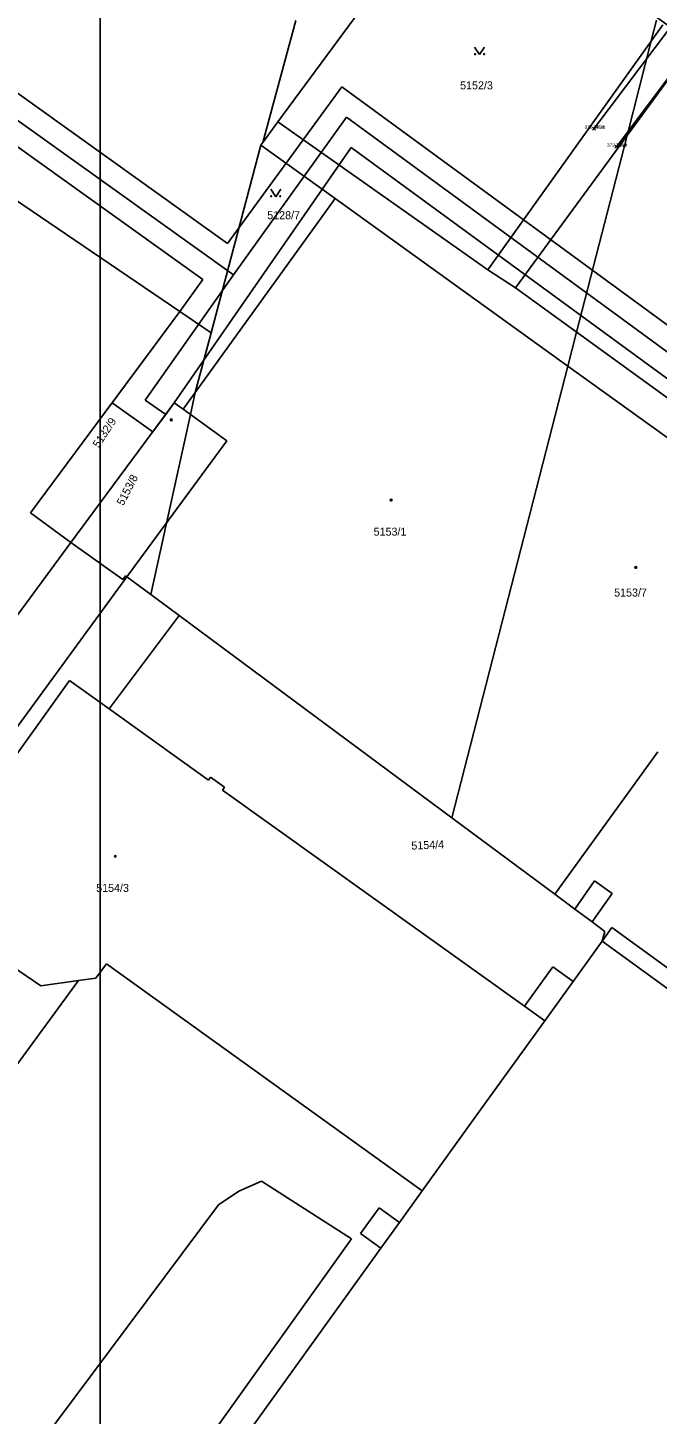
# Model space of a CAD drawing. Extents: x -400488 to -400124, y -1251493 to -1251223.
# Drawn here: x -400401.8 to -400364, y -1251437 to -1251353.8 of the extents above; entities that cross this region are included whole.
import ezdxf

# ---------------------------------------------------------------- set-up
doc = ezdxf.new("R2010")
doc.units = 0
for name, color, linetype in [('Level 20', 7, 'Continuous'), ('Level 21', 7, 'Continuous'), ('Level 22', 7, 'Continuous'), ('Level 23', 7, 'Continuous'), ('Level 3', 7, 'Continuous'), ('Level 32', 7, 'Continuous'), ('Level 63', 7, 'Continuous')]:
    doc.layers.add(name, color=color, linetype=linetype)

msp = doc.modelspace()

# ---------------------------------------------------------------- linework, layer by layer
at = {"layer": 'Level 20'}
for p, q in [((-400367.928, -1251359.978), (-400367.752, -1251359.802)), ((-400367.752, -1251359.978), (-400367.928, -1251359.802)), ((-400366.578, -1251361.058), (-400366.402, -1251360.882)), ((-400366.402, -1251361.058), (-400366.578, -1251360.882))]:
    msp.add_line(p, q, dxfattribs=at)
at = {"layer": 'Level 3'}
msp.add_lwpolyline([(-400397.431, -1251233.087), (-400250.431, -1251233.087), (-400250.431, -1251440.987), (-400397.431, -1251440.987)], close=True, dxfattribs=at)
at = {"layer": 'Level 32'}
for points in [[(-400365.68, -1251352.04), (-400363.26, -1251353.81), (-400367.84, -1251359.89)], [(-400361.91, -1251354.89), (-400366.49, -1251360.97)]]:
    msp.add_lwpolyline(points, dxfattribs=at)
at = {"layer": 'Level 63'}
for p, q in [((-400435.27, -1251334.27), (-400389.79, -1251366.78)), ((-400436.03, -1251335.33), (-400389.43, -1251368.65)), ((-400391.27, -1251368.93), (-400436.79, -1251336.39)), ((-400376.97, -1251346.16), (-400386.78, -1251359.48)), ((-400386.78, -1251359.48), (-400376.97, -1251346.16)), ((-400385.71, -1251353.4), (-400387.69, -1251360.72)), ((-400387.69, -1251360.72), (-400385.71, -1251353.4)), ((-400363.71, -1251353.66), (-400374.2, -1251368.35)), ((-400364.4, -1251354.62), (-400364.08, -1251353.39)), ((-400364.08, -1251353.39), (-400364.4, -1251354.62)), ((-400365.85, -1251360.29), (-400364.4, -1251354.62)), ((-400364.4, -1251354.62), (-400365.85, -1251360.29)), ((-400374.99, -1251355), (-400374.69, -1251355.45)), ((-400374.69, -1251355.45), (-400374.39, -1251355)), ((-400372.54, -1251369.43), (-400361.94, -1251354.94)), ((-400392.66, -1251370.85), (-400412.94, -1251357.06)), ((-400412.94, -1251357.06), (-400392.66, -1251370.85)), ((-400389.79, -1251366.78), (-400382.94, -1251357.38)), ((-400382.94, -1251357.38), (-400335.26, -1251392.32)), ((-400389.43, -1251368.65), (-400382.66, -1251359.2)), ((-400386.78, -1251359.48), (-400387.69, -1251360.72)), ((-400387.69, -1251360.72), (-400386.78, -1251359.48)), ((-400386.78, -1251359.48), (-400374.2, -1251368.35)), ((-400382.66, -1251359.2), (-400337.07, -1251392.61)), ((-400368.88, -1251372.09), (-400365.85, -1251360.29)), ((-400365.85, -1251360.29), (-400368.88, -1251372.09)), ((-400382.38, -1251361.02), (-400392.99, -1251376.34)), ((-400387.8, -1251360.87), (-400390.77, -1251372.14)), ((-400390.77, -1251372.14), (-400387.8, -1251360.87)), ((-400387.69, -1251360.72), (-400387.8, -1251360.87)), ((-400387.8, -1251360.87), (-400387.69, -1251360.72)), ((-400387.8, -1251360.87), (-400383.35, -1251364.08)), ((-400383.35, -1251364.08), (-400387.8, -1251360.87)), ((-400338.88, -1251392.89), (-400382.38, -1251361.02)), ((-400387.21, -1251363.52), (-400386.91, -1251363.97)), ((-400386.91, -1251363.97), (-400386.61, -1251363.52)), ((-400383.35, -1251364.08), (-400391.73, -1251375.71)), ((-400391.73, -1251375.71), (-400383.35, -1251364.08)), ((-400379.42, -1251366.91), (-400383.35, -1251364.08)), ((-400383.35, -1251364.08), (-400379.42, -1251366.91)), ((-400369.4, -1251374.13), (-400379.42, -1251366.91)), ((-400379.42, -1251366.91), (-400369.4, -1251374.13)), ((-400389.43, -1251368.65), (-400394.74, -1251376.18)), ((-400392.66, -1251370.85), (-400391.27, -1251368.93)), ((-400374.2, -1251368.35), (-400372.54, -1251369.43)), ((-400357.17, -1251380.58), (-400372.54, -1251369.43)), ((-400401.6, -1251382.94), (-400392.66, -1251370.85)), ((-400392.66, -1251370.85), (-400401.6, -1251382.94)), ((-400396.71, -1251376.33), (-400392.66, -1251370.85)), ((-400390.77, -1251372.14), (-400392.66, -1251370.85)), ((-400392.66, -1251370.85), (-400390.77, -1251372.14)), ((-400391.73, -1251375.71), (-400390.77, -1251372.14)), ((-400390.77, -1251372.14), (-400391.73, -1251375.71)), ((-400369.4, -1251374.13), (-400368.88, -1251372.09)), ((-400368.88, -1251372.09), (-400369.4, -1251374.13)), ((-400369.4, -1251374.13), (-400376.36, -1251401.22)), ((-400376.36, -1251401.22), (-400369.4, -1251374.13)), ((-400356.64, -1251383.32), (-400369.4, -1251374.13)), ((-400369.4, -1251374.13), (-400356.64, -1251383.32)), ((-400399.19, -1251384.72), (-400392.99, -1251376.34)), ((-400392.99, -1251376.34), (-400399.19, -1251384.72)), ((-400394.27, -1251378.07), (-400396.71, -1251376.33)), ((-400394.74, -1251376.18), (-400393.5, -1251377.03)), ((-400392.99, -1251376.34), (-400393.5, -1251377.03)), ((-400392.99, -1251376.34), (-400392.46, -1251376.72)), ((-400392.46, -1251376.72), (-400392.99, -1251376.34)), ((-400392.46, -1251376.72), (-400391.73, -1251375.71)), ((-400391.73, -1251375.71), (-400392.46, -1251376.72)), ((-400392.02, -1251377.04), (-400391.73, -1251375.71)), ((-400391.73, -1251375.71), (-400392.02, -1251377.04)), ((-400393.5, -1251377.03), (-400394.27, -1251378.07)), ((-400393.46, -1251383.55), (-400392.02, -1251377.04)), ((-400392.02, -1251377.04), (-400393.46, -1251383.55)), ((-400392.46, -1251376.72), (-400389.83, -1251378.62)), ((-400389.83, -1251378.62), (-400395.56, -1251386.4)), ((-400399.19, -1251384.72), (-400401.6, -1251382.94)), ((-400401.6, -1251382.94), (-400399.19, -1251384.72)), ((-400394.4, -1251387.83), (-400393.46, -1251383.55)), ((-400393.46, -1251383.55), (-400394.4, -1251387.83)), ((-400432.67, -1251430.17), (-400399.19, -1251384.72)), ((-400399.19, -1251384.72), (-400432.67, -1251430.17)), ((-400399.19, -1251384.72), (-400396.07, -1251386.93)), ((-400396.07, -1251386.93), (-400399.19, -1251384.72)), ((-400395.83, -1251386.77), (-400431.43, -1251435.5)), ((-400431.43, -1251435.5), (-400395.83, -1251386.77)), ((-400396.07, -1251386.93), (-400395.92, -1251386.71)), ((-400395.92, -1251386.71), (-400396.07, -1251386.93)), ((-400395.92, -1251386.71), (-400395.83, -1251386.77)), ((-400395.83, -1251386.77), (-400395.92, -1251386.71)), ((-400395.56, -1251386.4), (-400395.83, -1251386.77)), ((-400395.83, -1251386.77), (-400394.4, -1251387.83)), ((-400394.4, -1251387.83), (-400395.83, -1251386.77)), ((-400394.4, -1251387.83), (-400392.7, -1251389.09)), ((-400392.7, -1251389.09), (-400394.4, -1251387.83)), ((-400396.9, -1251394.68), (-400392.7, -1251389.09)), ((-400392.7, -1251389.09), (-400396.9, -1251394.68)), ((-400392.7, -1251389.09), (-400376.36, -1251401.22)), ((-400376.36, -1251401.22), (-400392.7, -1251389.09)), ((-400413.25, -1251412.5), (-400399.26, -1251392.99)), ((-400399.26, -1251392.99), (-400413.25, -1251412.5)), ((-400399.26, -1251392.99), (-400396.9, -1251394.68)), ((-400396.9, -1251394.68), (-400399.26, -1251392.99)), ((-400390.94, -1251398.96), (-400396.9, -1251394.68)), ((-400396.9, -1251394.68), (-400390.94, -1251398.96)), ((-400364.01, -1251397.27), (-400370.19, -1251405.8)), ((-400370.19, -1251405.8), (-400364.01, -1251397.27)), ((-400390.82, -1251398.78), (-400390.94, -1251398.96)), ((-400390.94, -1251398.96), (-400390.82, -1251398.78)), ((-400389.98, -1251399.39), (-400390.82, -1251398.78)), ((-400390.82, -1251398.78), (-400389.98, -1251399.39)), ((-400390.1, -1251399.56), (-400389.98, -1251399.39)), ((-400389.98, -1251399.39), (-400390.1, -1251399.56)), ((-400372.01, -1251412.52), (-400390.1, -1251399.56)), ((-400390.1, -1251399.56), (-400372.01, -1251412.52)), ((-400376.36, -1251401.22), (-400370.19, -1251405.8)), ((-400370.19, -1251405.8), (-400376.36, -1251401.22)), ((-400368.98, -1251406.7), (-400367.8, -1251405)), ((-400367.8, -1251405), (-400366.74, -1251405.76)), ((-400370.19, -1251405.8), (-400368.98, -1251406.7)), ((-400368.98, -1251406.7), (-400370.19, -1251405.8)), ((-400366.74, -1251405.76), (-400367.94, -1251407.47)), ((-400368.98, -1251406.7), (-400367.94, -1251407.47)), ((-400367.94, -1251407.47), (-400368.98, -1251406.7)), ((-400367.94, -1251407.47), (-400367.18, -1251408.04)), ((-400367.18, -1251408.04), (-400367.94, -1251407.47)), ((-400367.35, -1251408.62), (-400366.76, -1251407.8)), ((-400366.76, -1251407.8), (-400367.35, -1251408.62)), ((-400366.76, -1251407.8), (-400361.31, -1251411.77)), ((-400361.31, -1251411.77), (-400366.76, -1251407.8)), ((-400367.35, -1251408.62), (-400369.09, -1251411.04)), ((-400369.09, -1251411.04), (-400367.35, -1251408.62)), ((-400367.18, -1251408.04), (-400367.35, -1251408.62)), ((-400367.35, -1251408.62), (-400367.18, -1251408.04)), ((-400356.48, -1251416.53), (-400367.35, -1251408.62)), ((-400400.98, -1251411.3), (-400402.69, -1251410.14)), ((-400402.69, -1251410.14), (-400400.98, -1251411.3)), ((-400397.06, -1251409.99), (-400397.69, -1251410.85)), ((-400397.69, -1251410.85), (-400397.06, -1251409.99)), ((-400378.13, -1251423.59), (-400397.06, -1251409.99)), ((-400397.06, -1251409.99), (-400378.13, -1251423.59)), ((-400370.31, -1251410.16), (-400372.01, -1251412.52)), ((-400372.01, -1251412.52), (-400370.31, -1251410.16)), ((-400369.09, -1251411.04), (-400370.31, -1251410.16)), ((-400370.31, -1251410.16), (-400369.09, -1251411.04)), ((-400398.73, -1251410.99), (-400425.47, -1251447.5)), ((-400398.73, -1251410.99), (-400400.98, -1251411.3)), ((-400400.98, -1251411.3), (-400398.73, -1251410.99)), ((-400397.69, -1251410.85), (-400398.73, -1251410.99)), ((-400398.73, -1251410.99), (-400397.69, -1251410.85)), ((-400370.79, -1251413.4), (-400369.09, -1251411.04)), ((-400370.79, -1251413.4), (-400369.09, -1251411.04)), ((-400372.01, -1251412.52), (-400370.79, -1251413.4)), ((-400370.79, -1251413.4), (-400372.01, -1251412.52)), ((-400370.79, -1251413.4), (-400374.59, -1251418.67)), ((-400374.59, -1251418.67), (-400370.79, -1251413.4)), ((-400374.59, -1251418.67), (-400378.13, -1251423.59)), ((-400378.13, -1251423.59), (-400374.59, -1251418.67)), ((-400389.12, -1251423.61), (-400390.33, -1251424.43)), ((-400387.76, -1251423.01), (-400389.12, -1251423.61)), ((-400382.37, -1251426.48), (-400387.76, -1251423.01)), ((-400378.13, -1251423.59), (-400379.5, -1251425.49)), ((-400379.5, -1251425.49), (-400378.13, -1251423.59)), ((-400390.33, -1251424.43), (-400408.31, -1251448.5)), ((-400380.72, -1251424.61), (-400381.83, -1251426.16)), ((-400381.83, -1251426.16), (-400380.72, -1251424.61)), ((-400379.5, -1251425.49), (-400380.72, -1251424.61)), ((-400380.72, -1251424.61), (-400379.5, -1251425.49)), ((-400381.83, -1251426.16), (-400380.61, -1251427.03)), ((-400380.61, -1251427.03), (-400381.83, -1251426.16)), ((-400380.61, -1251427.03), (-400379.5, -1251425.49)), ((-400380.61, -1251427.03), (-400379.5, -1251425.49)), ((-400406.06, -1251459.62), (-400382.37, -1251426.48)), ((-400380.61, -1251427.03), (-400392.61, -1251443.7)), ((-400392.61, -1251443.7), (-400380.61, -1251427.03))]:
    msp.add_line(p, q, dxfattribs=at)
for centre, radius in [((-400374.96, -1251355.42), 0.03), ((-400374.42, -1251355.42), 0.03), ((-400387.18, -1251363.94), 0.03), ((-400386.64, -1251363.94), 0.03), ((-400393.17, -1251377.356), 0.054), ((-400379.99, -1251382.166), 0.054), ((-400365.33, -1251386.206), 0.054), ((-400396.52, -1251403.536), 0.054)]:
    msp.add_circle(centre, radius, dxfattribs=at)

# ---------------------------------------------------------------- texts
at = {"layer": 'Level 21'}
for s, p in [('2603', (-400367.84, -1251359.89)), ('2602', (-400366.49, -1251360.97))]:
    msp.add_text(s, height=0.2, dxfattribs=at).set_placement(p)
at = {"layer": 'Level 22'}
for p in [(-400367.84, -1251359.89), (-400366.49, -1251360.97)]:
    msp.add_text('asfalt', height=0.2, dxfattribs=at).set_placement(p)
at = {"layer": 'Level 23'}
for p in [(-400368.398, -1251359.89), (-400367.048, -1251360.97)]:
    msp.add_text('372.74', height=0.2, dxfattribs=at).set_placement(p)
at = {"layer": 'Level 63'}
for s, p in [('5152/3', (-400375.86, -1251357.53)), ('5128/7', (-400387.418, -1251365.32)), ('5153/1', (-400381.04, -1251384.3)), ('5153/7', (-400366.628, -1251387.95)), ('5154/3', (-400397.669, -1251405.67))]:
    msp.add_text(s, height=0.48, dxfattribs=at).set_placement(p)
for s, rotation, p in [('5132/9', 56.66, (-400397.514, -1251379.07)), ('5153/8', 62.77, (-400396.042, -1251382.538)), ('5154/4', 2.24, (-400378.774, -1251403.134))]:
    msp.add_text(s, height=0.48, rotation=rotation, dxfattribs=at).set_placement(p)

doc.saveas('drawing.dxf')
